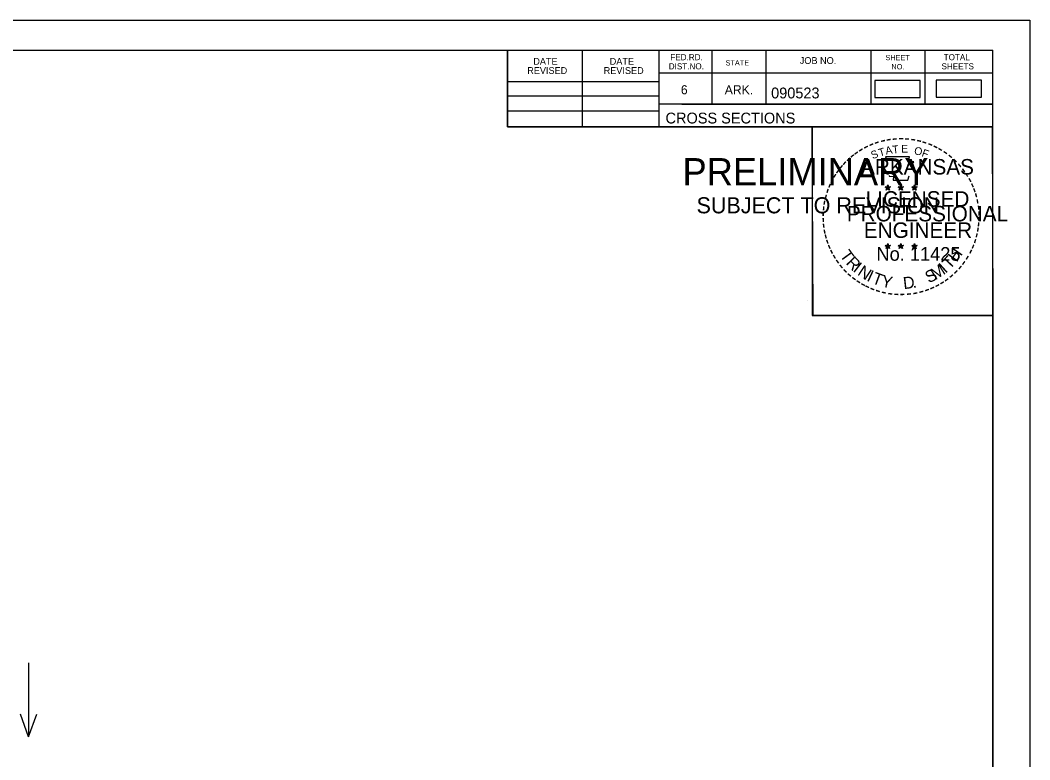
# Model space of a CAD drawing. Extents: x 1406028 to 1412453, y 321733 to 325986.
# Drawn here: x 1406622.6 to 1406752.8, y 324823.9 to 324919.4 of the extents above; entities that cross this region are included whole.
import ezdxf

# ---------------------------------------------------------------- set-up
doc = ezdxf.new("R2010")
doc.units = 0
for name, color, linetype in [('R_Border', 7, 'Continuous'), ('R_Border PE', 7, 'Continuous'), ('R_Border Prem', 7, 'Continuous'), ('R_Fin Surface', 7, 'Continuous'), ('R_No Plot', 7, 'Continuous'), ('R_Water Annot', 7, 'Continuous')]:
    doc.layers.add(name, color=color, linetype=linetype)

msp = doc.modelspace()

# ---------------------------------------------------------------- linework, layer by layer
at = {"layer": 'R_Border'}
for p, q in [((1406431.89, 324915.51), (1406748.07, 324915.51)), ((1406685.43, 324905.63), (1406685.43, 324915.51)), ((1406695.11, 324905.63), (1406695.11, 324915.51)), ((1406704.97, 324915.51), (1406704.97, 324905.63)), ((1406711.81, 324915.51), (1406711.81, 324908.57)), ((1406718.75, 324915.51), (1406718.75, 324908.57)), ((1406732.33, 324915.51), (1406732.33, 324908.57)), ((1406739.27, 324915.51), (1406739.27, 324908.57)), ((1406748.07, 324710.05), (1406748.07, 324915.51)), ((1406748.07, 324912.57), (1406704.97, 324912.57)), ((1406748.07, 324912.59), (1406748.07, 324912.59)), ((1406685.43, 324911.49), (1406704.97, 324911.49)), ((1406685.43, 324909.63), (1406704.97, 324909.63)), ((1406748.07, 324908.57), (1406704.97, 324908.57)), ((1406707.93, 324908.57), (1406748.07, 324908.57)), ((1406685.43, 324907.69), (1406704.97, 324907.69)), ((1406748.07, 324905.63), (1406685.43, 324905.63))]:
    msp.add_line(p, q, dxfattribs=at)
at = {"layer": 'R_Border PE'}
for p, q in [((1406734.5, 324898.13), (1406734.46, 324897.88)), ((1406734.5, 324897.77), (1406734.5, 324898.13)), ((1406734.5, 324898.13), (1406734.55, 324897.88)), ((1406736.17, 324898.13), (1406736.13, 324897.88)), ((1406736.17, 324897.77), (1406736.17, 324898.13)), ((1406736.17, 324898.13), (1406736.22, 324897.88)), ((1406737.94, 324898.12), (1406737.9, 324897.87)), ((1406737.94, 324897.76), (1406737.94, 324898.12)), ((1406737.94, 324898.12), (1406737.99, 324897.87)), ((1406734.15, 324897.88), (1406734.5, 324897.77)), ((1406734.15, 324897.88), (1406734.41, 324897.84)), ((1406734.15, 324897.88), (1406734.39, 324897.76)), ((1406734.29, 324897.47), (1406734.5, 324897.77)), ((1406734.29, 324897.47), (1406734.41, 324897.72)), ((1406734.29, 324897.47), (1406734.5, 324897.69)), ((1406734.85, 324897.88), (1406734.5, 324897.77)), ((1406734.72, 324897.47), (1406734.5, 324897.77)), ((1406734.72, 324897.47), (1406734.5, 324897.69)), ((1406734.85, 324897.88), (1406734.56, 324897.83)), ((1406734.72, 324897.47), (1406734.58, 324897.76)), ((1406734.85, 324897.88), (1406734.65, 324897.78)), ((1406735.82, 324897.88), (1406736.17, 324897.77)), ((1406735.82, 324897.88), (1406736.08, 324897.84)), ((1406735.82, 324897.88), (1406736.06, 324897.76)), ((1406735.96, 324897.47), (1406736.17, 324897.77)), ((1406735.96, 324897.47), (1406736.08, 324897.72)), ((1406735.96, 324897.47), (1406736.17, 324897.69)), ((1406736.52, 324897.88), (1406736.17, 324897.77)), ((1406736.39, 324897.47), (1406736.17, 324897.77)), ((1406736.39, 324897.47), (1406736.17, 324897.69)), ((1406736.52, 324897.88), (1406736.23, 324897.83)), ((1406736.39, 324897.47), (1406736.25, 324897.76)), ((1406736.52, 324897.88), (1406736.32, 324897.78)), ((1406737.59, 324897.87), (1406737.94, 324897.76)), ((1406737.59, 324897.87), (1406737.84, 324897.82)), ((1406737.59, 324897.87), (1406737.83, 324897.75)), ((1406737.72, 324897.46), (1406737.94, 324897.76)), ((1406737.72, 324897.46), (1406737.85, 324897.7)), ((1406737.72, 324897.46), (1406737.94, 324897.68)), ((1406738.28, 324897.87), (1406737.94, 324897.76)), ((1406738.15, 324897.46), (1406737.94, 324897.76)), ((1406738.15, 324897.46), (1406737.94, 324897.67)), ((1406738.28, 324897.87), (1406738, 324897.82)), ((1406738.15, 324897.46), (1406738.01, 324897.75)), ((1406738.28, 324897.87), (1406738.08, 324897.77)), ((1406734.15, 324890.31), (1406734.5, 324890.2)), ((1406734.15, 324890.31), (1406734.4, 324890.26)), ((1406734.15, 324890.31), (1406734.39, 324890.19)), ((1406734.28, 324889.9), (1406734.5, 324890.2)), ((1406734.5, 324890.56), (1406734.46, 324890.31)), ((1406734.5, 324890.2), (1406734.5, 324890.56)), ((1406734.5, 324890.56), (1406734.55, 324890.31)), ((1406734.85, 324890.31), (1406734.5, 324890.2)), ((1406734.71, 324889.9), (1406734.5, 324890.2)), ((1406734.85, 324890.31), (1406734.56, 324890.26)), ((1406734.71, 324889.9), (1406734.58, 324890.19)), ((1406734.85, 324890.31), (1406734.64, 324890.21)), ((1406735.82, 324890.31), (1406736.17, 324890.2)), ((1406735.82, 324890.31), (1406736.07, 324890.26)), ((1406735.82, 324890.31), (1406736.06, 324890.19)), ((1406735.95, 324889.9), (1406736.17, 324890.2)), ((1406736.17, 324890.56), (1406736.13, 324890.31)), ((1406736.17, 324890.2), (1406736.17, 324890.56)), ((1406736.17, 324890.56), (1406736.22, 324890.31)), ((1406736.52, 324890.31), (1406736.17, 324890.2)), ((1406736.38, 324889.9), (1406736.17, 324890.2)), ((1406736.52, 324890.31), (1406736.23, 324890.26)), ((1406736.38, 324889.9), (1406736.24, 324890.19)), ((1406736.52, 324890.31), (1406736.31, 324890.21)), ((1406737.59, 324890.3), (1406737.94, 324890.19)), ((1406737.59, 324890.3), (1406737.84, 324890.25)), ((1406737.59, 324890.3), (1406737.82, 324890.18)), ((1406737.72, 324889.89), (1406737.94, 324890.19)), ((1406737.94, 324890.55), (1406737.89, 324890.3)), ((1406737.94, 324890.19), (1406737.94, 324890.55)), ((1406737.94, 324890.55), (1406737.98, 324890.3)), ((1406738.28, 324890.3), (1406737.94, 324890.19)), ((1406738.15, 324889.89), (1406737.94, 324890.19)), ((1406738.28, 324890.3), (1406738, 324890.25)), ((1406738.15, 324889.89), (1406738.01, 324890.18)), ((1406738.28, 324890.3), (1406738.08, 324890.2)), ((1406734.28, 324889.9), (1406734.41, 324890.14)), ((1406734.28, 324889.9), (1406734.5, 324890.12)), ((1406734.71, 324889.9), (1406734.5, 324890.11)), ((1406735.95, 324889.9), (1406736.08, 324890.14)), ((1406735.95, 324889.9), (1406736.17, 324890.12)), ((1406736.38, 324889.9), (1406736.17, 324890.11)), ((1406737.72, 324889.89), (1406737.85, 324890.13)), ((1406737.72, 324889.89), (1406737.93, 324890.11)), ((1406738.15, 324889.89), (1406737.93, 324890.1))]:
    msp.add_line(p, q, dxfattribs=at)
for points in [[(1406734.2, 324901.76), (1406734.46, 324900.93)], [(1406737.71, 324900.84), (1406737.85, 324901.12), (1406737.16, 324901.1), (1406737.31, 324901.76), (1406734.2, 324901.76)], [(1406734.69, 324899.34), (1406734.69, 324899.25), (1406735.25, 324899.23), (1406735.2, 324898.76), (1406737.07, 324898.76), (1406737.27, 324899.29)], [(1406734.5, 324898.13), (1406734.72, 324897.47), (1406734.15, 324897.88), (1406734.85, 324897.88), (1406734.29, 324897.47), (1406734.5, 324898.13)], [(1406736.17, 324898.13), (1406736.39, 324897.47), (1406735.82, 324897.88), (1406736.52, 324897.88), (1406735.96, 324897.47), (1406736.17, 324898.13)], [(1406737.94, 324898.12), (1406738.15, 324897.46), (1406737.59, 324897.87), (1406738.28, 324897.87), (1406737.72, 324897.46), (1406737.94, 324898.12)], [(1406734.5, 324890.56), (1406734.71, 324889.9), (1406734.15, 324890.31), (1406734.85, 324890.31), (1406734.28, 324889.9), (1406734.5, 324890.56)], [(1406736.17, 324890.56), (1406736.38, 324889.9), (1406735.82, 324890.31), (1406736.52, 324890.31), (1406735.95, 324889.9), (1406736.17, 324890.56)], [(1406737.94, 324890.55), (1406738.15, 324889.89), (1406737.59, 324890.3), (1406738.28, 324890.3), (1406737.72, 324889.89), (1406737.94, 324890.55)]]:
    msp.add_lwpolyline(points, dxfattribs=at)
for centre, radius in [((1406734.5, 324897.77), 0.172), ((1406734.5, 324897.77), 0.145), ((1406734.5, 324897.77), 0.116), ((1406734.5, 324897.77), 0.0991), ((1406734.5, 324897.77), 0.0747), ((1406734.5, 324897.77), 0.0495), ((1406734.5, 324897.77), 0.0296), ((1406736.17, 324897.77), 0.172), ((1406736.17, 324897.77), 0.145), ((1406736.17, 324897.77), 0.116), ((1406736.17, 324897.77), 0.0991), ((1406736.17, 324897.77), 0.0747), ((1406736.17, 324897.77), 0.0495), ((1406736.17, 324897.77), 0.0296), ((1406737.94, 324897.76), 0.172), ((1406737.94, 324897.76), 0.145), ((1406737.94, 324897.76), 0.116), ((1406737.94, 324897.76), 0.0991), ((1406737.94, 324897.76), 0.0747), ((1406737.94, 324897.76), 0.0495), ((1406737.94, 324897.76), 0.0296), ((1406734.5, 324890.2), 0.172), ((1406734.5, 324890.2), 0.145), ((1406734.5, 324890.2), 0.116), ((1406734.5, 324890.2), 0.0991), ((1406734.5, 324890.2), 0.0747), ((1406734.5, 324890.2), 0.0495), ((1406734.5, 324890.2), 0.0296), ((1406736.17, 324890.2), 0.172), ((1406736.17, 324890.2), 0.145), ((1406736.17, 324890.2), 0.116), ((1406736.17, 324890.2), 0.0991), ((1406736.17, 324890.2), 0.0747), ((1406736.17, 324890.2), 0.0495), ((1406736.17, 324890.2), 0.0296), ((1406737.93, 324890.19), 0.172), ((1406737.93, 324890.19), 0.145), ((1406737.93, 324890.19), 0.116), ((1406737.93, 324890.19), 0.0991), ((1406737.93, 324890.19), 0.0747), ((1406737.93, 324890.19), 0.0495), ((1406737.93, 324890.19), 0.0296)]:
    msp.add_circle(centre, radius, dxfattribs=at)
at = {"layer": 'R_Fin Surface'}
for points in [[(1406732.85, 324909.42), (1406738.68, 324909.42), (1406738.68, 324911.6), (1406732.85, 324911.6)], [(1406740.76, 324909.48), (1406746.59, 324909.48), (1406746.59, 324911.67), (1406740.76, 324911.67)]]:
    msp.add_lwpolyline(points, close=True, dxfattribs=at)
at = {"layer": 'R_No Plot'}
for p, q in [((1406419.49, 324919.4), (1406752.82, 324919.4)), ((1406724.1, 324883.17), (1406724.1, 324883.17))]:
    msp.add_line(p, q, dxfattribs=at)
for points in [[(1406419.48, 324919.4), (1406752.82, 324919.4), (1406752.82, 324706.06), (1406419.48, 324706.06)], [(1406665.81, 324915.51), (1406685.43, 324915.51), (1406685.43, 324905.63), (1406701.54, 324905.63), (1406724.74, 324905.63), (1406724.74, 324881.29), (1406748.07, 324881.29), (1406748.07, 324710.05), (1406431.89, 324710.05), (1406431.89, 324915.51)], [(1406724.74, 324905.63), (1406747.95, 324905.63), (1406748.07, 324881.29), (1406724.86, 324881.29)]]:
    msp.add_lwpolyline(points, close=True, dxfattribs=at)
at = {"layer": 'R_Water Annot'}
for p, q in [((1406623.66, 324836.43), (1406623.66, 324826.86)), ((1406623.66, 324826.86), (1406622.6, 324829.79)), ((1406623.66, 324826.86), (1406624.73, 324829.79))]:
    msp.add_line(p, q, dxfattribs=at)

# ---------------------------------------------------------------- texts
at = {"layer": 'R_Border'}
for s, height, p in [('FED.RD.', 0.782, (1406706.45, 324914.23)), ('TOTAL', 0.782, (1406741.71, 324914.23)), ('DATE', 0.879, (1406688.77, 324913.64)), ('DATE', 0.879, (1406698.63, 324913.64)), ('DIST.NO.', 0.782, (1406706.25, 324913.05)), ('STATE', 0.684, (1406713.57, 324913.55)), ('JOB NO.', 0.879, (1406723.15, 324913.75)), ('SHEET', 0.684, (1406734.19, 324914.23)), ('NO.', 0.684, (1406734.97, 324913.05)), ('SHEETS', 0.782, (1406741.43, 324913.05)), ('REVISED', 0.879, (1406687.99, 324912.46)), ('REVISED', 0.879, (1406697.85, 324912.46)), ('6', 1.17, (1406707.81, 324909.83)), ('ARK.', 1.172, (1406713.47, 324909.83)), ('090523', 1.4, (1406719.45, 324909.3)), ('CROSS SECTIONS', 1.4, (1406705.83, 324906.06))]:
    msp.add_text(s, height=height, rotation=360, dxfattribs=at).set_placement(p)
at = {"layer": 'R_Border PE'}
for s, height, rotation, p in [('-', 1.6, 28.7918, (1406731.68, 324902.3)), ('-', 1.6, 24.3072, (1406732.31, 324902.62)), ('-', 1.6, 19.1761, (1406732.94, 324902.89)), ('-', 1.6, 13.6301, (1406733.69, 324903.13)), ('-', 1.6, 10.2193, (1406734.37, 324903.29)), ('T', 1, 6.0228, (1406735.14, 324902.18)), ('-', 1.6, 5.8968, (1406735.1, 324903.4)), ('-', 1.6, 0.1862, (1406735.87, 324903.47)), ('E', 1, 0.8323, (1406736.24, 324902.29)), ('-', 1.6, 357.743, (1406736.6, 324903.46)), ('-', 1.6, 352.1617, (1406737.34, 324903.4)), ('-', 1.6, 347.2049, (1406738.06, 324903.29)), ('-', 1.6, 342.3362, (1406738.69, 324903.13)), ('-', 1.6, 337.8551, (1406739.43, 324902.91)), ('-', 1.6, 334.1211, (1406740.06, 324902.64)), ('-', 1.6, 38.9507, (1406730.03, 324901.16)), ('-', 1.6, 36.2317, (1406730.5, 324901.53)), ('-', 1.6, 34.0636, (1406731.08, 324901.93)), ('S', 1, 21.594, (1406732.55, 324901.44)), ('T', 1, 16.4036, (1406733.46, 324901.77)), ('A', 1, 11.2132, (1406734.29, 324902.02)), ('O', 1, 350.4515, (1406737.85, 324902.08)), ('F', 1, 340.0707, (1406738.8, 324901.86)), ('-', 1.6, 329.6409, (1406740.64, 324902.36)), ('-', 1.6, 325.8627, (1406741.28, 324901.99)), ('-', 1.6, 320.5297, (1406741.89, 324901.57)), ('-', 1.6, 50.6142, (1406728.74, 324899.78)), ('-', 1.6, 48.423, (1406729.14, 324900.26)), ('-', 1.6, 42.9622, (1406729.59, 324900.74)), ('ARKANSAS', 2, 360, (1406731.05, 324899.47)), ('-', 1.6, 315.5786, (1406742.49, 324901.08)), ('-', 1.6, 309.8797, (1406743.06, 324900.53)), ('-', 1.6, 58.0706, (1406728, 324898.68)), ('-', 1.6, 54.2325, (1406728.33, 324899.21)), ('-', 1.6, 306.6522, (1406743.58, 324899.93)), ('-', 1.4, 303.6753, (1406744.07, 324899.36)), ('-', 1.6, 67.7743, (1406727.43, 324897.46)), ('-', 1.6, 62.8713, (1406727.69, 324898.07)), ('-', 1.6, 299.6684, (1406744.39, 324898.75)), ('-', 1.6, 294.6628, (1406744.71, 324898.14)), ('-', 1.6, 75.461, (1406727.02, 324896.11)), ('-', 1.6, 72.3945, (1406727.21, 324896.83)), ('LICENSED', 2, 360, (1406731.65, 324895.32)), ('DWB', 0.01, 360, (1406734.49, 324897.76)), ('DWB', 0.01, 360, (1406736.16, 324897.76)), ('DWB', 0.01, 360, (1406737.92, 324897.75)), ('-', 1.6, 290.5728, (1406744.97, 324897.56)), ('-', 1.6, 285.1233, (1406745.2, 324896.98)), ('-', 1.6, 81.2013, (1406726.88, 324895.4)), ('PROFESSIONAL', 2, 360, (1406729.22, 324893.42)), ('-', 1.6, 280.5493, (1406745.4, 324896.24)), ('-', 1.6, 276.5962, (1406745.57, 324895.47)), ('-', 1.6, 89.0622, (1406726.78, 324894.01)), ('-', 1.6, 85.1863, (1406726.81, 324894.71)), ('-', 1.6, 274.3301, (1406745.63, 324894.75)), ('-', 1.6, 94.1959, (1406726.82, 324893.28)), ('-', 1.6, 98.9479, (1406726.89, 324892.62)), ('ENGINEER', 2, 360, (1406731.41, 324891.29)), ('-', 1.6, 263.5172, (1406745.64, 324893.45)), ('-', 1.6, 269.9407, (1406745.66, 324894.12)), ('-', 1.6, 101.7149, (1406727.02, 324891.88)), ('-', 1.6, 105.4578, (1406727.19, 324891.29)), ('-', 1.6, 255.7626, (1406745.46, 324892.12)), ('-', 1.6, 260.9953, (1406745.57, 324892.8)), ('-', 1.6, 109.0874, (1406727.4, 324890.66)), ('-', 1.6, 114.0643, (1406727.66, 324890.06)), ('DWB', 0.01, 360, (1406734.49, 324890.19)), ('DWB', 0.01, 360, (1406736.16, 324890.19)), ('DWB', 0.01, 360, (1406737.92, 324890.18)), ('-', 1.6, 247.8887, (1406745.06, 324890.73)), ('-', 1.6, 252.8681, (1406745.28, 324891.4)), ('-', 1.6, 115.7289, (1406727.96, 324889.44)), ('-', 1.6, 120.4471, (1406728.32, 324888.86)), ('T', 1.54, 306.0406, (1406728.26, 324889.03)), ('R', 1.54, 314.005, (1406729.02, 324887.99)), ('No. 11425', 1.757, 360, (1406733.04, 324888.34)), ('T', 1.54, 46.6444, (1406742.49, 324887.13)), ('H', 1.54, 54.6088, (1406743.38, 324888.07)), ('-', 1.6, 239.0712, (1406744.4, 324889.35)), ('-', 1.6, 244.6197, (1406744.79, 324890.1)), ('-', 1.6, 125.8934, (1406728.72, 324888.3)), ('-', 1.6, 130.7181, (1406729.18, 324887.74)), ('I', 1.54, 321.9694, (1406729.92, 324887.05)), ('N', 1.54, 326.5002, (1406730.49, 324886.58)), ('M', 1.54, 32.6563, (1406740.64, 324885.8)), ('I', 1.54, 42.1136, (1406741.93, 324886.65)), ('-', 1.6, 231.2538, (1406743.57, 324888.13)), ('-', 1.6, 233.8452, (1406744, 324888.7)), ('-', 1.6, 134.2238, (1406729.7, 324887.2)), ('-', 1.6, 138.9338, (1406730.22, 324886.73)), ('I', 1.54, 335.3603, (1406731.7, 324885.8)), ('T', 1.54, 339.8912, (1406732.36, 324885.47)), ('Y', 1.54, 347.8556, (1406733.58, 324885.02)), ('D', 1.54, 6.3969, (1406736.56, 324884.67)), ('S', 1.54, 26.9312, (1406739.8, 324885.4)), ('-', 1.6, 221.0851, (1406742.57, 324887.06)), ('-', 1.6, 225.7653, (1406743.09, 324887.57)), ('-', 1.6, 144.6463, (1406730.78, 324886.33)), ('-', 1.6, 148.0898, (1406731.34, 324885.96)), ('-', 1.6, 151.5704, (1406731.92, 324885.63)), ('-', 1.6, 154.6002, (1406732.44, 324885.39)), ('.', 1.54, 13.7642, (1406737.75, 324884.79)), ('-', 1.6, 204.2516, (1406740.3, 324885.53)), ('-', 1.6, 207.3568, (1406740.93, 324885.85)), ('-', 1.6, 212.2491, (1406741.48, 324886.2)), ('-', 1.6, 215.7363, (1406742.02, 324886.58)), ('-', 1.6, 158.5612, (1406733.07, 324885.13)), ('-', 1.6, 162.7983, (1406733.75, 324884.92)), ('-', 1.6, 167.5555, (1406734.47, 324884.75)), ('-', 1.6, 173.1155, (1406735.24, 324884.64)), ('-', 1.6, 176.5183, (1406735.99, 324884.59)), ('-', 1.6, 181.5918, (1406736.73, 324884.61)), ('-', 1.6, 185.8167, (1406737.54, 324884.69)), ('-', 1.6, 191.2858, (1406738.28, 324884.82)), ('-', 1.6, 195.4743, (1406739.01, 324885.02)), ('-', 1.6, 200.7184, (1406739.68, 324885.26))]:
    msp.add_text(s, height=height, rotation=rotation, dxfattribs=at).set_placement(p)
at = {"layer": 'R_Border Prem'}
for s, height, p in [('PRELIMINARY', 3.5, (1406708.02, 324898.09)), ('DWB', 0.01, (1406708.77, 324899.94)), ('SUBJECT TO REVISION', 2.0751, (1406709.83, 324894.46))]:
    msp.add_text(s, height=height, rotation=360, dxfattribs=at).set_placement(p)

doc.saveas('drawing.dxf')
